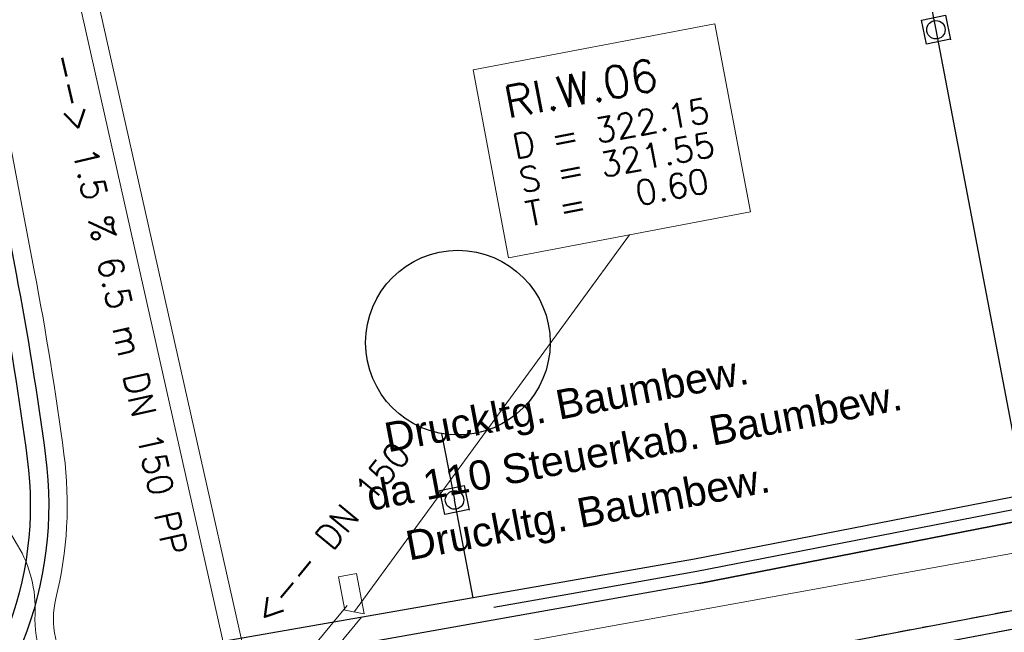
# Model space of a CAD drawing. Header units: metres. Extents: x -502 to 161, y -108 to 174.
# Tile 482 of 656: x -80.48 to -72.48, y -14.21 to -9.24. Entities that reach past the tile are written whole.
import ezdxf

# ---------------------------------------------------------------- set-up
doc = ezdxf.new("R2010")
doc.units = ezdxf.units.M
doc.header["$LTSCALE"] = 0.1
doc.linetypes.add('2-1', pattern=[0.17, 0.06, -0.025, 0.06, -0.025])
doc.linetypes.add('237', pattern=[93, 75, -18])
for name, color, linetype in [('BRI31-005.06-5f07-Koordinierung Lageplan 4. BA ZOB Fernbusbahnh', 7, 'Continuous'), ('BRI31-005.07-5f08-Koordinierung Lageplan 4. BA Radstation - Seeterrasse 2023-05-31', 7, 'Continuous'), ('BRI32-005.03-5f06-Koordinierung Schemaplan 4 BA ZOB Teilbereich 2 Ost - Bahnhofsallee 2023-01-21', 7, 'Continuous')]:
    doc.layers.add(name, color=color, linetype=linetype)
doc.styles.add('Arial', font='arial.ttf')
doc.styles.add('Txt', font='txt_____.ttf')

msp = doc.modelspace()

# ---------------------------------------------------------------- linework, layer by layer
at = {"layer": 'BRI31-005.06-5f07-Koordinierung Lageplan 4. BA ZOB Fernbusbahnh', "color": 5, "linetype": 'Continuous', "lineweight": 30, "true_color": 0x0000ff, "transparency": 33554687, "flags": 128}
msp.add_lwpolyline([(-57.2167, -0.4304), (-55.852, -7.4097, -0.417279), (-57.4515, -9.7603), (-62.1965, -10.6367, 0.080285), (-64.2767, -11.3793, -0.07766), (-66.3548, -12.1334), (-66.674, -12.1958), (-74.9627, -13.8164), (-95.9298, -17.5502, 0.070894), (-96.8879, -17.8653), (-96.8879, -17.8653, -0.07089), (-97.846, -18.1804), (-97.846, -18.1804), (-99.4772, -18.4709)], format="xyb", dxfattribs=at)
at = {"layer": 'BRI31-005.07-5f08-Koordinierung Lageplan 4. BA Radstation - Seeterrasse 2023-05-31', "color": 1, "linetype": '2-1', "lineweight": 30, "true_color": 0xff0000, "transparency": 33554687, "flags": 128}
for points in [[(-75.6271, 29.7287), (-74.3385, 22.7528, 0.289416), (-72.2358, 20.478), (-65.4241, 18.6567, -0.285081), (-63.6191, 16.735), (-60.1773, -0.3602), (-60.1773, -0.3602, 0.028652), (-60.0041, -1.0219), (-60.0041, -1.0219), (-60.0041, -1.0219, -0.028296), (-59.8441, -1.6316), (-59.8441, -1.6316), (-59.7162, -2.2666), (-59.7162, -2.2666, 0.02019), (-59.601, -2.7393), (-59.601, -2.7393), (-59.601, -2.7393, -0.058762), (-59.523, -3.2166), (-59.523, -3.2166, -0.053118), (-59.6012, -4.4866), (-59.8346, -5.8678, -0.048918), (-59.9638, -6.3434), (-60.6071, -8.0375, 0.029582), (-60.7388, -8.4577), (-60.9665, -9.3697, -0.215317), (-62.2425, -10.9841), (-62.2425, -10.9841, 0.019684), (-63.6938, -11.8097), (-63.6938, -11.8097, -0.092615), (-65.0455, -12.3368), (-67.0088, -12.7086), (-67.0088, -12.7086, 0.061034), (-68.2186, -13.0948), (-68.2186, -13.0948, -0.061032), (-69.3587, -13.4589), (-76.8416, -14.8758), (-76.8416, -14.8758, -0.090994), (-78.5382, -14.8853), (-78.5382, -14.8853, 0.098478), (-80.5239, -14.926), (-81.0922, -15.0512, -0.033057), (-82.076, -15.2006, 0.049135), (-82.8803, -15.3493, 0.152768), (-84.0509, -16.1232, -0.17625), (-84.5502, -16.4206), (-97.2541, -18.7944)], [(-75.6271, 29.7287), (-74.3385, 22.7528, 0.289416), (-72.2358, 20.478), (-65.4241, 18.6567, -0.285081), (-63.6191, 16.735), (-60.1773, -0.3602), (-60.1773, -0.3602, 0.028652), (-60.0041, -1.0219), (-60.0041, -1.0219), (-60.0041, -1.0219, -0.028296), (-59.8441, -1.6316), (-59.8441, -1.6316), (-59.7162, -2.2666), (-59.7162, -2.2666, 0.02019), (-59.601, -2.7393), (-59.601, -2.7393), (-59.601, -2.7393, -0.058762), (-59.523, -3.2166), (-59.523, -3.2166, -0.053118), (-59.6012, -4.4866), (-59.8346, -5.8678, -0.048918), (-59.9638, -6.3434), (-60.6071, -8.0375, 0.029582), (-60.7388, -8.4577), (-60.9665, -9.3697, -0.215317), (-62.2425, -10.9841), (-62.2425, -10.9841, 0.019684), (-63.6938, -11.8097), (-63.6938, -11.8097, -0.092615), (-65.0455, -12.3368), (-67.0088, -12.7086), (-67.0088, -12.7086, 0.061034), (-68.2186, -13.0948), (-68.2186, -13.0948, -0.061032), (-69.3587, -13.4589), (-76.8416, -14.8758), (-76.8416, -14.8758, -0.090994), (-78.5382, -14.8853), (-78.5382, -14.8853, 0.098478), (-80.5239, -14.926), (-81.0922, -15.0512, -0.033057), (-82.076, -15.2006, 0.049135), (-82.8803, -15.3493, 0.152768), (-84.0509, -16.1232, -0.17625), (-84.5502, -16.4206), (-97.2541, -18.7944)], [(-75.5288, 29.7474), (-74.2402, 22.771, 0.289416), (-72.21, 20.5746), (-65.3983, 18.7534, -0.285035), (-63.5211, 16.7552), (-60.0792, -0.3405), (-60.0792, -0.3405, 0.028652), (-59.9089, -0.9911), (-59.9089, -0.9911, -0.028299), (-59.7461, -1.6118), (-59.6182, -2.2469, 0.019572), (-59.5018, -2.7272), (-59.5018, -2.7272, -0.058138), (-59.4231, -3.2121), (-59.4231, -3.2121, -0.053118), (-59.5026, -4.5033), (-59.736, -5.8845), (-59.736, -5.8845, -0.048918), (-59.8703, -6.3789), (-59.8703, -6.3789), (-60.5136, -8.073), (-60.5136, -8.073, 0.029582), (-60.6418, -8.4819), (-60.6418, -8.4819), (-60.8808, -9.4391, -0.214607), (-62.2242, -11.1437), (-62.2242, -11.1437, 0.019005), (-63.6146, -11.9371), (-63.6146, -11.9371, -0.092615), (-65.0176, -12.4842), (-66.9809, -12.856, 0.061034), (-68.1559, -13.2311), (-68.1559, -13.2311, -0.061032), (-69.3308, -13.6063), (-69.3308, -13.6063), (-76.8137, -15.0231, -0.090994), (-78.5645, -15.033, 0.098444), (-80.491, -15.0724), (-81.0675, -15.1993), (-81.0675, -15.1993, -0.033334), (-82.0408, -15.3464), (-82.0408, -15.3464, 0.049439), (-82.8387, -15.4934), (-82.8387, -15.4934, 0.152676), (-83.934, -16.2173), (-83.934, -16.2173, -0.176505), (-84.5222, -16.5679), (-97.2262, -18.9417)], [(-75.5288, 29.7474), (-74.2402, 22.771, 0.289416), (-72.21, 20.5746), (-65.3983, 18.7534, -0.285035), (-63.5211, 16.7552), (-60.0792, -0.3405), (-60.0792, -0.3405, 0.028652), (-59.9089, -0.9911), (-59.9089, -0.9911, -0.028299), (-59.7461, -1.6118), (-59.6182, -2.2469, 0.019572), (-59.5018, -2.7272), (-59.5018, -2.7272, -0.058138), (-59.4231, -3.2121), (-59.4231, -3.2121, -0.053118), (-59.5026, -4.5033), (-59.736, -5.8845), (-59.736, -5.8845, -0.048918), (-59.8703, -6.3789), (-59.8703, -6.3789), (-60.5136, -8.073), (-60.5136, -8.073, 0.029582), (-60.6418, -8.4819), (-60.6418, -8.4819), (-60.8808, -9.4391, -0.214607), (-62.2242, -11.1437), (-62.2242, -11.1437, 0.019005), (-63.6146, -11.9371), (-63.6146, -11.9371, -0.092615), (-65.0176, -12.4842), (-66.9809, -12.856, 0.061034), (-68.1559, -13.2311), (-68.1559, -13.2311, -0.061032), (-69.3308, -13.6063), (-69.3308, -13.6063), (-76.8137, -15.0231, -0.090994), (-78.5645, -15.033, 0.098444), (-80.491, -15.0724), (-81.0675, -15.1993), (-81.0675, -15.1993, -0.033334), (-82.0408, -15.3464), (-82.0408, -15.3464, 0.049439), (-82.8387, -15.4934), (-82.8387, -15.4934, 0.152676), (-83.934, -16.2173), (-83.934, -16.2173, -0.176505), (-84.5222, -16.5679), (-97.2262, -18.9417)]]:
    msp.add_lwpolyline(points, format="xyb", dxfattribs=at)
at = {"layer": 'BRI31-005.07-5f08-Koordinierung Lageplan 4. BA Radstation - Seeterrasse 2023-05-31', "color": 5, "linetype": 'Continuous', "lineweight": 30, "true_color": 0x0000ff, "transparency": 33554687, "flags": 128}
msp.add_lwpolyline([(-57.2167, -0.4304), (-55.852, -7.4097, -0.417279), (-57.4515, -9.7603), (-62.1965, -10.6367, 0.080285), (-64.2767, -11.3793, -0.07766), (-66.3548, -12.1334), (-66.674, -12.1958), (-74.9627, -13.8164), (-95.9298, -17.5502, 0.070894), (-96.8879, -17.8653), (-96.8879, -17.8653, -0.07089), (-97.846, -18.1804), (-97.846, -18.1804), (-99.4772, -18.4709)], format="xyb", dxfattribs=at)
msp.add_lwpolyline([(-57.2167, -0.4304), (-55.852, -7.4097, -0.417279), (-57.4515, -9.7603), (-62.1965, -10.6367, 0.080285), (-64.2767, -11.3793, -0.07766), (-66.3548, -12.1334), (-66.674, -12.1958), (-74.9627, -13.8164), (-95.9298, -17.5502, 0.070894), (-96.8879, -17.8653), (-96.8879, -17.8653, -0.07089), (-97.846, -18.1804), (-97.846, -18.1804), (-99.4772, -18.4709)], format="xyb", dxfattribs=at)
at = {"layer": 'BRI32-005.03-5f06-Koordinierung Schemaplan 4 BA ZOB Teilbereich 2 Ost - Bahnhofsallee 2023-01-21', "color": 142, "linetype": 'Continuous', "lineweight": 30, "true_color": 0x0099cc, "transparency": 33554687}
for p, q in [((-73.1445, -8.7792), (-73.039, -9.3191)), ((-73.039, -9.3191), (-72.3203, -13.096)), ((-77.055, -12.5991), (-76.9495, -13.139)), ((-76.7982, -13.9339), (-76.9495, -13.139))]:
    msp.add_line(p, q, dxfattribs=at)
at = {"layer": 'BRI32-005.03-5f06-Koordinierung Schemaplan 4 BA ZOB Teilbereich 2 Ost - Bahnhofsallee 2023-01-21', "color": 7, "linetype": 'Continuous', "lineweight": 13, "transparency": 33554687}
msp.add_line((-105.646, -19.5907), (-52.9432, -10.0446), dxfattribs=at)
msp.add_line((-105.646, -19.5907), (-52.9432, -10.0446), dxfattribs=at)
at = {"layer": 'BRI32-005.03-5f06-Koordinierung Schemaplan 4 BA ZOB Teilbereich 2 Ost - Bahnhofsallee 2023-01-21', "color": 1, "linetype": 'Continuous', "lineweight": 20, "true_color": 0xff0000, "transparency": 33554687}
for p, q in [((-77.7631, -14.044), (-75.5274, -10.9852)), ((-77.6833, -14.0645), (-77.7457, -13.7363)), ((-77.8416, -14.035), (-77.8931, -13.7644))]:
    msp.add_line(p, q, dxfattribs=at)
at = {"layer": 'BRI32-005.03-5f06-Koordinierung Schemaplan 4 BA ZOB Teilbereich 2 Ost - Bahnhofsallee 2023-01-21', "color": 7, "linetype": 'Continuous', "lineweight": 9, "transparency": 33554687}
for p, q in [((-77.8931, -13.7644), (-77.7457, -13.7363)), ((-77.6833, -14.0645), (-77.8416, -14.035))]:
    msp.add_line(p, q, dxfattribs=at)
at = {"layer": 'BRI32-005.03-5f06-Koordinierung Schemaplan 4 BA ZOB Teilbereich 2 Ost - Bahnhofsallee 2023-01-21', "color": 5, "linetype": 'Continuous', "lineweight": 30, "true_color": 0x0000ff, "transparency": 33554687, "flags": 128}
msp.add_lwpolyline([(-57.2167, -0.4304), (-55.852, -7.4097, -0.417279), (-57.4515, -9.7603), (-62.1965, -10.6367, 0.080285), (-64.2767, -11.3793, -0.07766), (-66.3548, -12.1334), (-66.674, -12.1958), (-74.9627, -13.8164), (-95.9298, -17.5502, 0.070894), (-96.8879, -17.8653), (-96.8879, -17.8653, -0.07089), (-97.846, -18.1804), (-97.846, -18.1804), (-99.4772, -18.4709)], format="xyb", dxfattribs=at)
at = {"layer": 'BRI32-005.03-5f06-Koordinierung Schemaplan 4 BA ZOB Teilbereich 2 Ost - Bahnhofsallee 2023-01-21', "color": 3, "linetype": 'Continuous', "lineweight": 30, "true_color": 0x00ff00, "transparency": 33554687, "flags": 128}
for points in [[(-83.2228, -3.5465), (-83.1749, -3.7919), (-83.1749, -3.7919, 0.298377), (-82.2954, -4.6946), (-82.2954, -4.6946), (-82.2954, -4.6946, -0.299407), (-81.6447, -5.3649), (-81.6447, -5.3649), (-80.5107, -11.3032, -0.014336), (-80.2714, -12.7859, -0.128306), (-80.4593, -14.2956, 0.1429), (-80.5125, -14.8532), (-80.4438, -15.2133)], [(-88.1282, -5.0388), (-84.8595, -4.4091), (-84.8595, -4.4091, -0.414692), (-81.5516, -6.6522), (-81.5516, -6.6522), (-80.658, -11.3314, -0.014336), (-80.4201, -12.8056, -0.128306), (-80.5986, -14.2401, 0.1429), (-80.6599, -14.8813), (-80.5913, -15.2405)]]:
    msp.add_lwpolyline(points, format="xyb", dxfattribs=at)
at = {"layer": 'BRI32-005.03-5f06-Koordinierung Schemaplan 4 BA ZOB Teilbereich 2 Ost - Bahnhofsallee 2023-01-21', "color": 1, "linetype": '237', "lineweight": 20, "true_color": 0xff0000, "transparency": 33554687, "flags": 128}
for points in [[(-79.4986, -14.8073, -0.491345), (-80.1878, -13.9394), (-80.1878, -13.9394, 0.093684), (-80.1226, -12.7663), (-80.1226, -12.7663), (-80.1226, -12.7663, 0.014336), (-80.3633, -11.2751), (-80.3633, -11.2751), (-81.4974, -5.3368, 0.299407), (-82.2629, -4.5481)], [(-81.841, -11.5725), (-81.7974, -11.8187, 0.240472), (-81.2491, -12.544, -0.121602), (-80.8091, -12.9871), (-80.4984, -13.5058, -0.147866), (-80.3573, -14.0671, 0.432224), (-79.4966, -14.9573)]]:
    msp.add_lwpolyline(points, format="xyb", dxfattribs=at)
at = {"layer": 'BRI32-005.03-5f06-Koordinierung Schemaplan 4 BA ZOB Teilbereich 2 Ost - Bahnhofsallee 2023-01-21', "color": 1, "linetype": 'Continuous', "lineweight": 13, "true_color": 0xff0000, "transparency": 33554687, "flags": 128}
for points in [[(-80.0823, -8.7124), (-78.6573, -15.0534), (-78.5109, -15.0206), (-79.9359, -8.6796)], [(-77.8209, -13.9962), (-78.6419, -14.9892), (-78.5263, -15.0848), (-77.7053, -14.0918)]]:
    msp.add_lwpolyline(points, dxfattribs=at)
at = {"layer": 'BRI32-005.03-5f06-Koordinierung Schemaplan 4 BA ZOB Teilbereich 2 Ost - Bahnhofsallee 2023-01-21', "color": 7, "linetype": 'Continuous', "lineweight": 13, "transparency": 33554687, "flags": 128}
msp.add_lwpolyline([(-76.7994, -9.6447), (-74.8344, -9.2721), (-74.5449, -10.7989), (-76.5099, -11.1715), (-76.7994, -9.6447)], dxfattribs=at)
at = {"layer": 'BRI32-005.03-5f06-Koordinierung Schemaplan 4 BA ZOB Teilbereich 2 Ost - Bahnhofsallee 2023-01-21', "color": 1, "linetype": 'Continuous', "lineweight": 20, "true_color": 0xff0000, "transparency": 33554687, "flags": 128}
msp.add_lwpolyline([(-76.7994, -9.6447), (-74.8344, -9.2721), (-74.5449, -10.7989), (-76.5099, -11.1715), (-76.7994, -9.6447)], dxfattribs=at)
at = {"layer": 'BRI32-005.03-5f06-Koordinierung Schemaplan 4 BA ZOB Teilbereich 2 Ost - Bahnhofsallee 2023-01-21', "color": 142, "linetype": 'Continuous', "lineweight": 30, "true_color": 0x0099cc, "transparency": 33554687, "flags": 128}
for points in [[(-72.9207, -9.3967), (-73.1165, -9.4374), (-73.1572, -9.2416), (-72.9614, -9.2009), (-72.9197, -9.4014)], [(-76.8312, -13.2165), (-77.027, -13.2572), (-77.0677, -13.0614), (-76.8719, -13.0207), (-76.8302, -13.2213)]]:
    msp.add_lwpolyline(points, dxfattribs=at)
at = {"layer": 'BRI32-005.03-5f06-Koordinierung Schemaplan 4 BA ZOB Teilbereich 2 Ost - Bahnhofsallee 2023-01-21', "color": 35, "linetype": '237', "lineweight": 30, "true_color": 0x99724c, "transparency": 33554687, "flags": 128}
msp.add_lwpolyline([(-104.0755, -18.4873, -0.088812), (-103.723, -18.4853, 0.089714), (-101.9431, -18.4724), (-101.5264, -18.3989, -0.070654), (-100.515, -18.365, 0.070651), (-99.5037, -18.3312), (-97.8719, -18.0435, 0.070905), (-96.9136, -17.73, -0.070908), (-95.9552, -17.4165), (-76.0001, -13.8979), (-74.9819, -13.7183), (-67.8003, -12.3142), (-67.8003, -12.3142, 0.198912), (-67.1626, -11.8911), (-67.1626, -11.8911), (-66.8376, -11.4082)], format="xyb", dxfattribs=at)
at = {"layer": 'BRI32-005.03-5f06-Koordinierung Schemaplan 4 BA ZOB Teilbereich 2 Ost - Bahnhofsallee 2023-01-21', "color": 5, "linetype": 'Continuous', "lineweight": 30, "true_color": 0x0000ff, "transparency": 33554687, "flags": 128}
msp.add_lwpolyline([(-74.9627, -13.8164), (-74.9627, -13.8164), (-66.674, -12.1958), (-66.8354, -11.3707)], dxfattribs=at)
at = {"layer": 'BRI32-005.03-5f06-Koordinierung Schemaplan 4 BA ZOB Teilbereich 2 Ost - Bahnhofsallee 2023-01-21', "color": 142, "linetype": 'Continuous', "lineweight": 30, "true_color": 0x0099cc, "transparency": 33554687, "flags": 128}
msp.add_lwpolyline([(-67.0707, -12.0696), (-72.3203, -13.096), (-75.0011, -13.6202), (-87.1867, -15.7475), (-95.9805, -17.2827, 0.070922), (-96.9392, -17.5946, -0.070918), (-97.8979, -17.9063), (-99.5302, -18.1913)], format="xyb", dxfattribs=at)
at = {"layer": 'BRI32-005.03-5f06-Koordinierung Schemaplan 4 BA ZOB Teilbereich 2 Ost - Bahnhofsallee 2023-01-21', "color": 1, "linetype": 'Continuous', "lineweight": 30, "true_color": 0xff0000, "transparency": 33554687, "flags": 128}
for points in [[(-69.3587, -13.4589), (-76.8416, -14.8758), (-76.8416, -14.8758, -0.090994), (-78.5382, -14.8853), (-78.5382, -14.8853, 0.098478), (-80.5239, -14.926)], [(-69.3308, -13.6063), (-76.8137, -15.0231, -0.090994), (-78.5645, -15.033, 0.098444), (-80.491, -15.0724)]]:
    msp.add_lwpolyline(points, format="xyb", dxfattribs=at)
at = {"layer": 'BRI32-005.03-5f06-Koordinierung Schemaplan 4 BA ZOB Teilbereich 2 Ost - Bahnhofsallee 2023-01-21', "color": 142, "linetype": 'Continuous', "lineweight": 30, "true_color": 0x0099cc, "transparency": 33554687}
for centre, radius in [((-73.039, -9.3191), 0.075), ((-76.9224, -11.8609), 0.75), ((-76.9495, -13.139), 0.075)]:
    msp.add_circle(centre, radius, dxfattribs=at)

# ---------------------------------------------------------------- texts
at = {"layer": 'BRI32-005.03-5f06-Koordinierung Schemaplan 4 BA ZOB Teilbereich 2 Ost - Bahnhofsallee 2023-01-21', "color": 1, "true_color": 0xff0000, "transparency": 33554687, "attachment_point": 1, "line_spacing_factor": 0.25, "style": 'Txt'}
for s, insert, char_height, rotation in [('--> 1.5 % 6.5 m DN 150 PP', (-80.0316, -9.4885), 0.2, 282.66555), ('RI.W.06', (-76.5657, -9.7853), 0.26, 10.737), ('D = 322.15', (-76.4923, -10.1724), 0.2, 10.737), ('S = 321.55', (-76.4401, -10.4475), 0.2, 10.737), ('T =   0.60', (-76.3879, -10.7226), 0.2, 10.737), ('<-- DN 150', (-78.6009, -14.0425), 0.2, 50.41648)]:
    msp.add_mtext(s, dxfattribs=dict(at, insert=insert, char_height=char_height, rotation=rotation))
at = {"layer": 'BRI32-005.03-5f06-Koordinierung Schemaplan 4 BA ZOB Teilbereich 2 Ost - Bahnhofsallee 2023-01-21', "color": 5, "true_color": 0x0000ff, "transparency": 33554687, "char_height": 0.24, "attachment_point": 1, "rotation": 10.7739, "line_spacing_factor": 0.25, "style": 'Arial'}
for s, insert in [('Druckltg. Baumbew.', (-77.5365, -12.5171)), ('da 110 Steuerkab. Baumbew.', (-77.6824, -12.9927)), ('Druckltg. Baumbew.', (-77.3637, -13.3958))]:
    msp.add_mtext(s, dxfattribs=dict(at, insert=insert))

doc.saveas('drawing.dxf')
